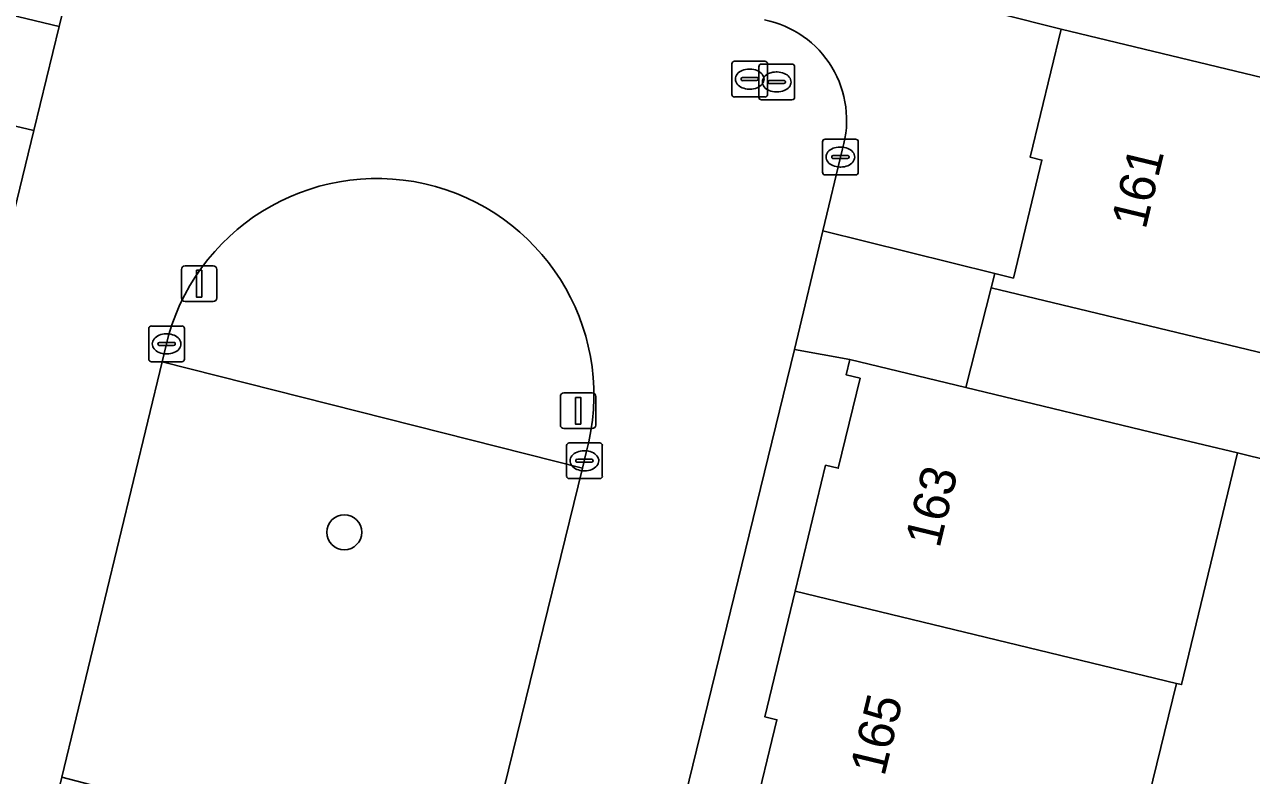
# Model space of a CAD drawing. Extents: x 162803 to 163818, y 381639 to 382475.
# Drawn here: x 163658.83 to 163693.15, y 382268.74 to 382289.76 of the extents above; entities that cross this region are included whole.
import ezdxf

# ---------------------------------------------------------------- set-up
doc = ezdxf.new("R2010")
doc.units = 0
for name, color, linetype in [('IMGEO_Boom', 7, 'Continuous'), ('IMGEO_Erf', 7, 'Continuous'), ('IMGEO_Gemengd_bos', 7, 'Continuous'), ('IMGEO_Groenvoorziening', 7, 'Continuous'), ('IMGEO_Kolk', 7, 'Continuous'), ('IMGEO_Lichtmast', 7, 'Continuous'), ('IMGEO_Pand', 7, 'Continuous'), ('IMGEO_Pand_nummerreeks', 7, 'Continuous'), ('IMGEO_Rijbaan_lokaal_open', 7, 'Continuous'), ('IMGEO_Rioolput', 7, 'Continuous'), ('IMGEO_Voetpad_open', 7, 'Continuous')]:
    doc.layers.add(name, color=color, linetype=linetype)

msp = doc.modelspace()

# ---------------------------------------------------------------- linework, layer by layer
at = {"layer": 'IMGEO_Boom'}
msp.add_circle((163667.776, 382275.548), 0.489, dxfattribs=at)
at = {"layer": 'IMGEO_Erf'}
msp.add_lwpolyline([(163697.357, 382276.633), (163692.76, 382277.768), (163691.197, 382271.284), (163691.055, 382271.318), (163689.506, 382264.992), (163687.766, 382265.409), (163687.14, 382262.813), (163685.884, 382263.115), (163684.991, 382259.413), (163687.8, 382258.732), (163686.277, 382252.415), (163684.733, 382252.79), (163684.063, 382250.011), (163682.781, 382250.314), (163682.705, 382250), (163681.886, 382246.615)], dxfattribs=at)
at = {"layer": 'IMGEO_Gemengd_bos'}
msp.add_lwpolyline([(163656.625, 382297.479), (163687.83, 382289.624), (163695.531, 382287.767), (163698.473, 382287.058), (163703.919, 382285.741), (163706.522, 382285.108), (163705.517, 382280.978), (163704.937, 382278.748), (163762.234, 382264.768)], dxfattribs=at)
at = {"layer": 'IMGEO_Groenvoorziening'}
for points in [[(163662.859, 382281.052), (163662.686, 382280.32), (163674.435, 382277.337), (163674.542, 382277.78)], [(163668.473, 382253.005), (163674.435, 382277.337), (163662.686, 382280.32), (163659.878, 382268.693), (163665.759, 382267.151), (163662.248, 382252.505), (163666.053, 382251.584)]]:
    msp.add_lwpolyline(points, dxfattribs=at)
msp.add_arc((163668.691, 382279.381), 6.066, 344.7024, 164.0062, dxfattribs=at)
at = {"layer": 'IMGEO_Kolk'}
for p, q in [((163681.152, 382285.622), (163681.152, 382286.474)), ((163681.227, 382286.548), (163682.079, 382286.548)), ((163682.153, 382286.474), (163682.153, 382285.622)), ((163681.64, 382286.328), (163681.665, 382286.328)), ((163681.411, 382286.042), (163681.411, 382286.054)), ((163681.849, 382286.005), (163681.451, 382286.005)), ((163681.454, 382286.091), (163681.852, 382286.091)), ((163681.895, 382286.054), (163681.895, 382286.042)), ((163682.079, 382285.548), (163681.227, 382285.548)), ((163681.663, 382285.768), (163681.638, 382285.768)), ((163662.38, 382281.319), (163663.232, 382281.319)), ((163662.305, 382280.393), (163662.305, 382281.245)), ((163662.793, 382281.099), (163662.818, 382281.099)), ((163663.306, 382281.245), (163663.306, 382280.393)), ((163662.564, 382280.813), (163662.564, 382280.825)), ((163663.002, 382280.776), (163662.604, 382280.776)), ((163662.607, 382280.862), (163663.005, 382280.862)), ((163663.048, 382280.825), (163663.048, 382280.813)), ((163663.232, 382280.319), (163662.38, 382280.319)), ((163662.816, 382280.539), (163662.791, 382280.539)), ((163673.993, 382277.122), (163673.993, 382277.974)), ((163674.068, 382278.048), (163674.92, 382278.048)), ((163674.994, 382277.974), (163674.994, 382277.122)), ((163674.252, 382277.542), (163674.252, 382277.554)), ((163674.295, 382277.591), (163674.693, 382277.591)), ((163674.481, 382277.828), (163674.506, 382277.828)), ((163674.736, 382277.554), (163674.736, 382277.542)), ((163674.69, 382277.505), (163674.292, 382277.505)), ((163674.504, 382277.268), (163674.479, 382277.268)), ((163674.92, 382277.048), (163674.068, 382277.048))]:
    msp.add_line(p, q, dxfattribs=at)
for points in [[(163681.152, 382285.622), (163681.152, 382286.474)], [(163681.227, 382286.548), (163682.079, 382286.548)], [(163682.153, 382286.474), (163682.153, 382285.622)], [(163682.079, 382285.548), (163681.227, 382285.548)], [(163662.38, 382281.319), (163663.232, 382281.319)], [(163662.305, 382280.393), (163662.305, 382281.245)], [(163663.306, 382281.245), (163663.306, 382280.393)], [(163663.232, 382280.319), (163662.38, 382280.319)], [(163673.993, 382277.122), (163673.993, 382277.974)], [(163674.068, 382278.048), (163674.92, 382278.048)], [(163674.994, 382277.974), (163674.994, 382277.122)], [(163674.92, 382277.048), (163674.068, 382277.048)]]:
    msp.add_lwpolyline(points, dxfattribs=at)
for centre, radius, start, end in [((163681.229, 382286.472), 0.0765, 91.552, 178.448), ((163681.229, 382286.472), 0.0765, 91.552, 178.448), ((163682.077, 382286.472), 0.0765, 1.552, 88.448), ((163682.077, 382286.472), 0.0765, 1.552, 88.448), ((163681.451, 382286.051), 0.0403, 85.8775, 175.7526), ((163681.448, 382286.041), 0.0366, 178.938, 274.7102), ((163681.852, 382286.048), 0.043, 264.8664, 352.4533), ((163681.856, 382286.053), 0.0386, 1.7309, 96.639), ((163681.229, 382285.624), 0.0765, 181.552, 268.448), ((163681.229, 382285.624), 0.0765, 181.552, 268.448), ((163682.077, 382285.624), 0.0765, 271.552, 358.448), ((163682.077, 382285.624), 0.0765, 271.552, 358.448), ((163662.382, 382281.243), 0.0765, 91.552, 178.448), ((163662.382, 382281.243), 0.0765, 91.552, 178.448), ((163663.23, 382281.243), 0.0765, 1.552, 88.448), ((163663.23, 382281.243), 0.0765, 1.552, 88.448), ((163662.604, 382280.822), 0.0403, 85.8775, 175.7526), ((163662.601, 382280.812), 0.0366, 178.938, 274.7102), ((163663.005, 382280.819), 0.043, 264.8664, 352.4533), ((163663.009, 382280.824), 0.0386, 1.7309, 96.639), ((163662.382, 382280.395), 0.0765, 181.552, 268.448), ((163662.382, 382280.395), 0.0765, 181.552, 268.448), ((163663.23, 382280.395), 0.0765, 271.552, 358.448), ((163663.23, 382280.395), 0.0765, 271.552, 358.448), ((163674.07, 382277.972), 0.0765, 91.552, 178.448), ((163674.07, 382277.972), 0.0765, 91.552, 178.448), ((163674.918, 382277.972), 0.0765, 1.552, 88.448), ((163674.918, 382277.972), 0.0765, 1.552, 88.448), ((163674.292, 382277.551), 0.0403, 85.8775, 175.7526), ((163674.289, 382277.541), 0.0366, 178.938, 274.7102), ((163674.693, 382277.548), 0.043, 264.8664, 352.4533), ((163674.697, 382277.553), 0.0386, 1.7309, 96.639), ((163674.07, 382277.124), 0.0765, 181.552, 268.448), ((163674.07, 382277.124), 0.0765, 181.552, 268.448), ((163674.918, 382277.124), 0.0765, 271.552, 358.448), ((163674.918, 382277.124), 0.0765, 271.552, 358.448)]:
    msp.add_arc(centre, radius, start, end, dxfattribs=at)
for centre, major_axis, ratio, start_param, end_param in [((163681.639, 382286.048), (-0.387, 0.002), 0.722429, 4.712389, 7.853982), ((163681.664, 382286.048), (-0.39, 0.002), 0.717154, 1.570796, 4.712389), ((163662.792, 382280.819), (-0.387, 0.002), 0.722429, 4.712389, 7.853982), ((163662.817, 382280.819), (-0.39, 0.002), 0.717154, 1.570796, 4.712389), ((163674.48, 382277.548), (-0.387, 0.002), 0.722429, 4.712389, 7.853982), ((163674.505, 382277.548), (-0.39, 0.002), 0.717154, 1.570796, 4.712389)]:
    msp.add_ellipse(centre, major_axis=major_axis, ratio=ratio, start_param=start_param, end_param=end_param, dxfattribs=at)
at = {"layer": 'IMGEO_Lichtmast'}
for p, q in [((163663.221, 382282.103), (163663.221, 382282.903)), ((163663.221, 382282.903), (163663.221, 382282.103)), ((163663.321, 382283.003), (163664.111, 382283.003)), ((163664.111, 382283.003), (163663.321, 382283.003)), ((163664.211, 382282.903), (163664.211, 382282.103)), ((163664.211, 382282.103), (163664.211, 382282.903)), ((163664.111, 382282.003), (163663.321, 382282.003)), ((163663.321, 382282.003), (163664.111, 382282.003)), ((163673.82, 382278.548), (163673.82, 382279.348)), ((163673.82, 382279.348), (163673.82, 382278.548)), ((163673.92, 382279.448), (163674.71, 382279.448)), ((163674.71, 382279.448), (163673.92, 382279.448)), ((163674.81, 382279.348), (163674.81, 382278.548)), ((163674.81, 382278.548), (163674.81, 382279.348)), ((163674.71, 382278.448), (163673.92, 382278.448)), ((163673.92, 382278.448), (163674.71, 382278.448))]:
    msp.add_line(p, q, dxfattribs=at)
for points in [[(163663.641, 382282.878), (163663.791, 382282.878), (163663.791, 382282.128), (163663.641, 382282.128), (163663.641, 382282.878)], [(163674.24, 382279.323), (163674.39, 382279.323), (163674.39, 382278.573), (163674.24, 382278.573), (163674.24, 382279.323)]]:
    msp.add_lwpolyline(points, dxfattribs=at)
for centre, start, end in [((163663.321, 382282.903), 90, 180), ((163663.321, 382282.903), 90, 180), ((163664.111, 382282.903), 0, 90), ((163664.111, 382282.903), 360, 90), ((163663.321, 382282.103), 180, 270), ((163663.321, 382282.103), 180, 270), ((163664.111, 382282.103), 270, 0), ((163664.111, 382282.103), 270, 0), ((163673.92, 382279.348), 90, 180), ((163673.92, 382279.348), 90, 180), ((163674.71, 382279.348), 0, 90), ((163674.71, 382279.348), 360, 90), ((163673.92, 382278.548), 180, 270), ((163673.92, 382278.548), 180, 270), ((163674.71, 382278.548), 270, 0), ((163674.71, 382278.548), 270, 0)]:
    msp.add_arc(centre, 0.1, start, end, dxfattribs=at)
at = {"layer": 'IMGEO_Pand'}
for points in [[(163698.473, 382287.058), (163695.531, 382287.767), (163687.83, 382289.624), (163686.966, 382286.042), (163687.289, 382285.964), (163686.492, 382282.658), (163685.969, 382282.784), (163685.874, 382282.389), (163693.775, 382280.484), (163696.717, 382279.775)], [(163680.392, 382273.902), (163691.055, 382271.318), (163691.197, 382271.284), (163692.76, 382277.768), (163690.874, 382278.222), (163685.158, 382279.6), (163681.92, 382280.381), (163681.817, 382279.952), (163682.202, 382279.859), (163681.594, 382277.338), (163681.241, 382277.423)], [(163687.766, 382265.409), (163689.506, 382264.992), (163691.055, 382271.318), (163680.392, 382273.902), (163679.542, 382270.379), (163679.876, 382270.299), (163679.198, 382267.485)]]:
    msp.add_lwpolyline(points, close=True, dxfattribs=at)
at = {"layer": 'IMGEO_Rijbaan_lokaal_open'}
for points in [[(163660.253, 382291.579), (163659.798, 382289.705), (163659.088, 382286.788), (163651.867, 382257.055), (163656.757, 382255.831), (163659.878, 382268.693), (163662.686, 382280.32), (163662.859, 382281.052)], [(163674.542, 382277.78), (163674.435, 382277.337), (163668.473, 382253.005), (163673.311, 382251.792), (163680.367, 382280.663), (163681.16, 382283.978), (163681.713, 382286.277)], [(163693.775, 382280.484), (163685.874, 382282.389), (163685.158, 382279.6), (163690.874, 382278.222), (163692.76, 382277.768), (163697.357, 382276.633)]]:
    msp.add_lwpolyline(points, dxfattribs=at)
for centre, radius, start, end in [((163678.965, 382287.081), 2.863, 343.6888, 78.5649), ((163668.691, 382279.381), 6.066, 344.7024, 164.0062)]:
    msp.add_arc(centre, radius, start, end, dxfattribs=at)
at = {"layer": 'IMGEO_Rioolput'}
for p, q in [((163678.615, 382287.802), (163678.615, 382288.654)), ((163678.69, 382288.728), (163679.542, 382288.728)), ((163679.372, 382287.722), (163679.372, 382288.574)), ((163679.447, 382288.648), (163680.299, 382288.648)), ((163679.616, 382288.654), (163679.616, 382287.802)), ((163680.373, 382288.574), (163680.373, 382287.722)), ((163678.874, 382288.222), (163678.874, 382288.234)), ((163679.312, 382288.185), (163678.914, 382288.185)), ((163678.917, 382288.271), (163679.315, 382288.271)), ((163679.103, 382288.508), (163679.128, 382288.508)), ((163679.358, 382288.234), (163679.358, 382288.222)), ((163679.674, 382288.191), (163680.072, 382288.191)), ((163679.86, 382288.428), (163679.885, 382288.428)), ((163679.126, 382287.948), (163679.101, 382287.948)), ((163679.631, 382288.142), (163679.631, 382288.154)), ((163680.069, 382288.105), (163679.671, 382288.105)), ((163679.883, 382287.868), (163679.858, 382287.868)), ((163680.115, 382288.154), (163680.115, 382288.142)), ((163679.542, 382287.728), (163678.69, 382287.728)), ((163680.299, 382287.648), (163679.447, 382287.648))]:
    msp.add_line(p, q, dxfattribs=at)
for points in [[(163678.615, 382287.802), (163678.615, 382288.654)], [(163678.69, 382288.728), (163679.542, 382288.728)], [(163679.372, 382287.722), (163679.372, 382288.574)], [(163679.447, 382288.648), (163680.299, 382288.648)], [(163679.616, 382288.654), (163679.616, 382287.802)], [(163680.373, 382288.574), (163680.373, 382287.722)], [(163679.542, 382287.728), (163678.69, 382287.728)], [(163680.299, 382287.648), (163679.447, 382287.648)]]:
    msp.add_lwpolyline(points, dxfattribs=at)
for centre, radius, start, end in [((163678.692, 382288.652), 0.0765, 91.552, 178.448), ((163678.692, 382288.652), 0.0765, 91.552, 178.448), ((163679.449, 382288.572), 0.0765, 91.552, 178.448), ((163679.449, 382288.572), 0.0765, 91.552, 178.448), ((163679.54, 382288.652), 0.0765, 1.552, 88.448), ((163679.54, 382288.652), 0.0765, 1.552, 88.448), ((163680.297, 382288.572), 0.0765, 1.552, 88.448), ((163680.297, 382288.572), 0.0765, 1.552, 88.448), ((163678.914, 382288.231), 0.0403, 85.8775, 175.7526), ((163678.911, 382288.221), 0.0366, 178.938, 274.7102), ((163679.315, 382288.228), 0.043, 264.8664, 352.4533), ((163679.319, 382288.233), 0.0386, 1.7309, 96.639), ((163679.671, 382288.151), 0.0403, 85.8775, 175.7526), ((163680.076, 382288.153), 0.0386, 1.7309, 96.639), ((163679.668, 382288.141), 0.0366, 178.938, 274.7102), ((163680.072, 382288.148), 0.043, 264.8664, 352.4533), ((163678.692, 382287.804), 0.0765, 181.552, 268.448), ((163678.692, 382287.804), 0.0765, 181.552, 268.448), ((163679.449, 382287.724), 0.0765, 181.552, 268.448), ((163679.449, 382287.724), 0.0765, 181.552, 268.448), ((163679.54, 382287.804), 0.0765, 271.552, 358.448), ((163679.54, 382287.804), 0.0765, 271.552, 358.448), ((163680.297, 382287.724), 0.0765, 271.552, 358.448), ((163680.297, 382287.724), 0.0765, 271.552, 358.448)]:
    msp.add_arc(centre, radius, start, end, dxfattribs=at)
for centre, major_axis, ratio, start_param, end_param in [((163679.102, 382288.228), (-0.387, 0.002), 0.722429, 4.712389, 7.853982), ((163679.127, 382288.228), (-0.39, 0.002), 0.717154, 1.570796, 4.712389), ((163679.859, 382288.148), (-0.387, 0.002), 0.722429, 4.712389, 7.853982), ((163679.884, 382288.148), (-0.39, 0.002), 0.717154, 1.570796, 4.712389)]:
    msp.add_ellipse(centre, major_axis=major_axis, ratio=ratio, start_param=start_param, end_param=end_param, dxfattribs=at)
at = {"layer": 'IMGEO_Voetpad_open'}
for points in [[(163681.713, 382286.277), (163681.16, 382283.978), (163685.969, 382282.784), (163686.492, 382282.658), (163687.289, 382285.964), (163686.966, 382286.042), (163687.83, 382289.624), (163656.625, 382297.479), (163655.042, 382290.973), (163655.011, 382290.853), (163659.798, 382289.705), (163660.253, 382291.579)], [(163679.198, 382267.485), (163679.876, 382270.299), (163679.542, 382270.379), (163680.392, 382273.902), (163681.241, 382277.423), (163681.594, 382277.338), (163682.202, 382279.859), (163681.817, 382279.952), (163681.92, 382280.381), (163680.367, 382280.663), (163673.311, 382251.792), (163672.439, 382248.111), (163674.173, 382247.584)]]:
    msp.add_lwpolyline(points, dxfattribs=at)
for points in [[(163657.7, 382287.116), (163659.088, 382286.788), (163659.798, 382289.705), (163655.011, 382290.853), (163654.289, 382288.073), (163657.729, 382287.236)], [(163659.088, 382286.788), (163657.7, 382287.116), (163656.184, 382280.885), (163654.675, 382274.682), (163653.166, 382268.479), (163651.657, 382262.276), (163650.114, 382255.931), (163649.497, 382253.676), (163650.903, 382253.181), (163651.867, 382257.055)], [(163685.969, 382282.784), (163681.16, 382283.978), (163680.367, 382280.663), (163681.92, 382280.381), (163685.158, 382279.6), (163685.874, 382282.389)]]:
    msp.add_lwpolyline(points, close=True, dxfattribs=at)
msp.add_arc((163678.965, 382287.081), 2.863, 343.6888, 78.5649, dxfattribs=at)

# ---------------------------------------------------------------- texts
at = {"layer": 'IMGEO_Pand_nummerreeks'}
for s, rotation, p in [('161', 76.444, (163690.189, 382283.996)), ('163', 76.4407, (163684.423, 382275.076)), ('165', 76.4407, (163682.883, 382268.692))]:
    msp.add_text(s, height=1, rotation=rotation, dxfattribs=at).set_placement(p)

doc.saveas('drawing.dxf')
